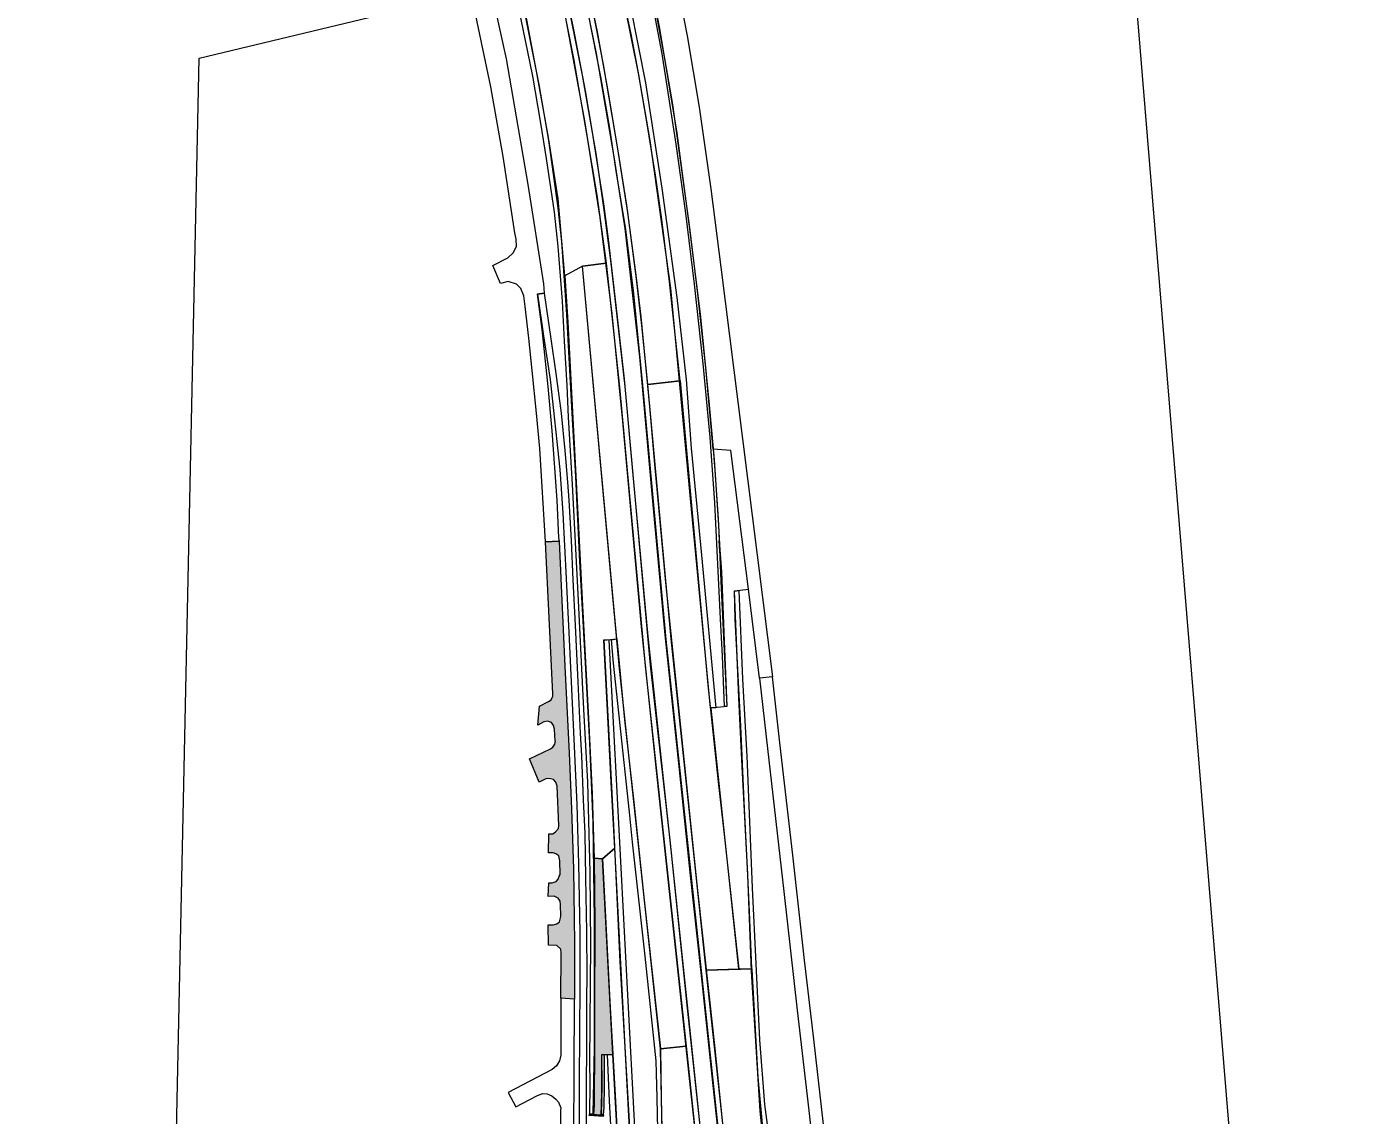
# Model space of a CAD drawing. Extents: x 2356431 to 2371438, y 6972864 to 6982525.
# Drawn here: x 2356583.7 to 2356695.4, y 6974805 to 6974896 of the extents above; entities that cross this region are included whole.
import ezdxf

# ---------------------------------------------------------------- set-up
doc = ezdxf.new("R2010")
doc.units = 0
doc.header["$LTSCALE"] = 5.6
for name, color, linetype, lineweight in [('1', 7, 'Continuous', 25), ('10', 7, 'Continuous', 13), ('11', 7, 'Continuous', 13), ('12', 7, 'Continuous', 13), ('14', 7, 'Continuous', 13), ('9', 7, 'Continuous', 13)]:
    doc.layers.add(name, color=color, linetype=linetype, lineweight=lineweight)

msp = doc.modelspace()

# ---------------------------------------------------------------- hatches: boundary and pattern name
at = {"layer": '10'}
msp.add_hatch(color=256, dxfattribs=at).paths.add_polyline_path([(2356631.659, 6974805.113), (2356631.719, 6974807.496), (2356631.712, 6974810.104), (2356631.893, 6974810.086), (2356631.881, 6974807.468), (2356631.86, 6974805.684), (2356631.817, 6974805.07)])
at = {"layer": '11'}
msp.add_hatch(color=256, dxfattribs=at).paths.add_polyline_path([(2356631.631, 6974805.058), (2356631.676, 6974805.902), (2356631.69, 6974806.916), (2356631.699, 6974808.022), (2356631.708, 6974810.091), (2356632.61, 6974810.102), (2356631.747, 6974826.461), (2356631.05, 6974826.506), (2356631.112, 6974821.086), (2356631.092, 6974813.75), (2356631.079, 6974810.092), (2356631.071, 6974806.739), (2356631.061, 6974805.836), (2356631.016, 6974805.099)])
at = {"layer": '12'}
msp.add_hatch(color=256, dxfattribs=at).paths.add_polyline_path([(2356630.661, 6974805.132), (2356631.83, 6974805.065), (2356631.821, 6974804.93), (2356630.653, 6974804.997)])
at = {"layer": '9'}
msp.add_hatch(color=256, dxfattribs=at).paths.add_polyline_path([(2356628.281, 6974814.812), (2356628.299, 6974818.557), (2356628.274, 6974818.89), (2356627.935, 6974819.204), (2356627.237, 6974819.232), (2356627.218, 6974820.94), (2356627.646, 6974820.929), (2356627.937, 6974821.01), (2356628.152, 6974821.183), (2356628.27, 6974821.622), (2356628.255, 6974822.634), (2356628.217, 6974822.924), (2356628.063, 6974823.17), (2356627.716, 6974823.319), (2356627.223, 6974823.3), (2356627.283, 6974824.455), (2356627.548, 6974824.455), (2356627.879, 6974824.561), (2356628.058, 6974824.748), (2356628.137, 6974825.013), (2356628.208, 6974825.146), (2356628.18, 6974826.283), (2356628.105, 6974826.706), (2356627.867, 6974826.877), (2356627.646, 6974826.959), (2356627.243, 6974826.937), (2356627.283, 6974828.53), (2356627.616, 6974828.524), (2356627.832, 6974828.697), (2356628.081, 6974828.983), (2356628.095, 6974829.227), (2356627.972, 6974832.52), (2356627.87, 6974832.843), (2356627.668, 6974833.065), (2356627.398, 6974833.122), (2356627.077, 6974833.156), (2356626.476, 6974832.846), (2356625.663, 6974834.793), (2356627.417, 6974835.634), (2356627.618, 6974835.763), (2356627.766, 6974836.023), (2356627.816, 6974836.267), (2356627.799, 6974836.276), (2356627.753, 6974837.268), (2356627.671, 6974837.581), (2356627.481, 6974837.841), (2356627.16, 6974837.937), (2356626.856, 6974837.882), (2356626.351, 6974837.617), (2356626.499, 6974839.21), (2356627.248, 6974839.602), (2356627.467, 6974839.736), (2356627.595, 6974840.026), (2356627.61, 6974840.231), (2356627.002, 6974852.93), (2356628.126, 6974852.981), (2356628.427, 6974846.81), (2356628.621, 6974842.528), (2356628.983, 6974835.274), (2356629.172, 6974830.636), (2356629.327, 6974825.583), (2356629.407, 6974819.399), (2356629.427, 6974816.186), (2356629.426, 6974814.727)])

# ---------------------------------------------------------------- linework, layer by layer
at = {"layer": '1', "lineweight": 13}
msp.add_lwpolyline([(2356430.785, 6974443.876), (2356593.614, 6974682.372), (2356598.063, 6974893.324), (2356675.176, 6974911.84), (2356695.376, 6974666.854), (2356491.76, 6974388.684)], close=True, dxfattribs=at)
at = {"layer": '10'}
for points in [[(2356633.367, 6974898.894), (2356634.128, 6974895.337), (2356634.704, 6974892.252), (2356635.43, 6974888), (2356636.154, 6974883.56), (2356636.682, 6974879.856), (2356637.313, 6974874.641), (2356638.221, 6974866.373), (2356635.539, 6974866.067), (2356635.051, 6974870.994), (2356634.583, 6974874.908), (2356633.873, 6974880.429), (2356633.019, 6974885.909), (2356632.297, 6974890.261), (2356631.323, 6974895.516), (2356630.029, 6974901.805)], [(2356639.638, 6974802.467), (2356639.059, 6974807.852), (2356637.949, 6974818.019), (2356636.271, 6974833.813), (2356635.003, 6974845.815), (2356633.447, 6974862.965), (2356632.555, 6974871.963), (2356631.558, 6974880.023), (2356630.268, 6974888.093), (2356628.43, 6974898.038), (2356628.124, 6974899.461), (2356628.55, 6974899.552), (2356629.421, 6974895.265), (2356630.301, 6974890.61), (2356630.868, 6974887.321), (2356631.846, 6974881.147), (2356632.239, 6974878.197), (2356632.96, 6974871.936), (2356633.562, 6974866.512), (2356634.339, 6974857.914), (2356635.528, 6974845.028), (2356637.47, 6974827.19), (2356639.51, 6974807.59), (2356640.058, 6974802.549)], [(2356641.847, 6974799.566), (2356640.978, 6974807.754), (2356639.994, 6974816.96), (2356639.113, 6974825.062), (2356638.16, 6974834.173), (2356637.001, 6974845.168), (2356635.934, 6974856.637), (2356634.872, 6974868.388), (2356633.657, 6974879.085), (2356632.753, 6974884.915), (2356631.257, 6974893.709), (2356629.994, 6974899.869)], [(2356630.423, 6974899.978), (2356631.816, 6974892.796), (2356633.011, 6974885.751), (2356633.763, 6974881.053), (2356634.534, 6974875.201), (2356634.948, 6974871.707), (2356635.67, 6974864.217), (2356636.104, 6974859.411), (2356637.021, 6974849.539), (2356638.988, 6974830.477), (2356639.702, 6974823.795), (2356640.079, 6974820.264), (2356641.096, 6974810.855), (2356642.263, 6974799.701)], [(2356624.522, 6974898.613), (2356625.894, 6974891.823), (2356626.581, 6974887.903), (2356627.056, 6974884.959), (2356627.726, 6974880.454), (2356628.024, 6974877.608), (2356628.375, 6974873.027), (2356628.56, 6974869.701), (2356628.768, 6974865.971), (2356628.896, 6974863.334), (2356629.231, 6974857.706), (2356629.695, 6974848.577), (2356629.848, 6974845.154), (2356630.181, 6974838.953), (2356630.505, 6974832.853), (2356630.693, 6974825.294), (2356630.763, 6974819.274), (2356630.681, 6974809.488), (2356630.683, 6974807.672), (2356630.668, 6974805.156), (2356630.987, 6974805.151), (2356631.075, 6974810.623), (2356631.073, 6974821.356), (2356630.98, 6974829.517), (2356630.694, 6974836.124), (2356630.318, 6974843.314), (2356629.875, 6974851.292), (2356629.519, 6974858.348), (2356629.23, 6974863.683), (2356628.783, 6974871.912), (2356628.351, 6974877.975), (2356628.044, 6974880.837), (2356627.273, 6974886.447), (2356626.477, 6974891.128), (2356624.955, 6974898.697)], [(2356628.264, 6974898.664), (2356629.319, 6974893.306), (2356630.432, 6974886.841), (2356631.287, 6974881.879), (2356632.05, 6974876.216), (2356630.085, 6974875.966), (2356628.612, 6974875.145), (2356628.039, 6974881.572), (2356627.237, 6974886.7), (2356626.239, 6974892.23), (2356625.268, 6974897.419)], [(2356634.15, 6974801.295), (2356633.652, 6974810.723), (2356632.789, 6974827.332), (2356631.747, 6974826.461), (2356632.371, 6974814.537), (2356632.828, 6974806.217), (2356633.434, 6974794.487)]]:
    msp.add_lwpolyline(points, dxfattribs=at)
for points in [[(2356640.773, 6974839.061), (2356639.064, 6974856.822), (2356637.466, 6974874.118), (2356635.733, 6974886.445), (2356634.796, 6974891.924), (2356633.047, 6974900.638), (2356633.487, 6974900.694), (2356635.345, 6974891.259), (2356636.705, 6974882.471), (2356637.951, 6974873.332), (2356638.732, 6974866.496), (2356639.163, 6974860.764), (2356640.017, 6974851.805), (2356641.231, 6974839.071)], [(2356641.947, 6974839.167), (2356641.764, 6974843.384), (2356641.607, 6974846.488), (2356641.136, 6974856.194), (2356640.738, 6974861.682), (2356640.162, 6974867.833), (2356639.452, 6974874.446), (2356638.713, 6974880.376), (2356637.917, 6974886.15), (2356636.733, 6974893.683), (2356635.837, 6974898.405), (2356635.273, 6974901.095), (2356635.448, 6974901.122), (2356636.507, 6974895.795), (2356637.965, 6974887.062), (2356639.029, 6974879.071), (2356639.947, 6974871.684), (2356640.659, 6974864.38), (2356641.077, 6974859.787), (2356641.435, 6974854.306), (2356641.648, 6974849.638), (2356642.134, 6974839.173)], [(2356628.612, 6974875.145), (2356628.861, 6974871.265), (2356629.633, 6974856.303), (2356630.069, 6974848.123), (2356630.589, 6974838.161), (2356630.897, 6974831.888), (2356631.032, 6974827.311), (2356631.05, 6974826.506), (2356631.747, 6974826.461), (2356632.789, 6974827.332), (2356632.512, 6974832.334), (2356632.263, 6974837.223), (2356631.867, 6974844.713), (2356632.942, 6974844.811), (2356630.085, 6974875.966)], [(2356636.587, 6974810.564), (2356633.177, 6974842.337), (2356632.593, 6974848.628), (2356630.085, 6974875.966), (2356632.05, 6974876.216), (2356633.186, 6974865.852), (2356635.325, 6974842.568), (2356638.735, 6974810.795)], [(2356640.421, 6974817.161), (2356637.483, 6974844.811), (2356635.539, 6974866.067), (2356638.254, 6974866.362), (2356640.544, 6974840.977), (2356641.419, 6974832.869), (2356641.946, 6974828.241), (2356643.151, 6974817.222)], [(2356648.409, 6974771.587), (2356646.875, 6974786.83), (2356644.926, 6974805.373), (2356644.193, 6974817.075), (2356643.884, 6974825.128), (2356643.422, 6974834.157), (2356643.15, 6974839.908), (2356642.789, 6974848.817), (2356643.13, 6974848.849), (2356643.46, 6974841.45), (2356643.796, 6974835.017), (2356644.265, 6974824.025), (2356644.866, 6974811.319), (2356645.276, 6974805.924), (2356647.508, 6974789.278), (2356649.247, 6974772.124)], [(2356631.87, 6974844.735), (2356632.246, 6974837.308), (2356632.685, 6974829.22), (2356633.212, 6974817.861), (2356633.983, 6974804.509), (2356634.586, 6974792.413), (2356635.205, 6974780.772), (2356635.662, 6974774.117), (2356636.149, 6974768.987), (2356636.486, 6974765.391), (2356636.939, 6974765.651), (2356636.445, 6974770.534), (2356636.018, 6974775.339), (2356635.622, 6974781.603), (2356635.373, 6974786.388), (2356634.955, 6974794.705), (2356634.533, 6974802.432), (2356633.778, 6974816.681), (2356633.039, 6974830.995), (2356632.615, 6974838.893), (2356632.3, 6974844.721)], [(2356632.509, 6974844.749), (2356632.958, 6974844.812), (2356633.593, 6974838.066), (2356634.364, 6974831.187), (2356635.239, 6974823.003), (2356636.589, 6974810.595), (2356636.666, 6974806.497), (2356636.768, 6974801.361), (2356636.942, 6974794.224), (2356637.011, 6974790.702), (2356637.075, 6974788.584), (2356636.708, 6974788.605), (2356636.59, 6974792.917), (2356636.474, 6974798.442), (2356636.324, 6974806.471), (2356636.243, 6974809.567), (2356635.304, 6974818.322), (2356634.249, 6974827.832), (2356634.007, 6974830.344), (2356632.672, 6974842.804)], [(2356645.341, 6974769.953), (2356644.729, 6974775.645), (2356641.995, 6974802.545), (2356640.421, 6974817.161), (2356644.221, 6974817.251), (2356644.253, 6974816.697), (2356644.716, 6974808.208), (2356645.346, 6974801.576), (2356645.948, 6974795.911), (2356646.909, 6974785.82), (2356648.424, 6974771.558)], [(2356631.659, 6974805.113), (2356631.719, 6974807.496), (2356631.712, 6974810.104), (2356631.893, 6974810.086), (2356631.881, 6974807.468), (2356631.86, 6974805.684), (2356631.817, 6974805.07)], [(2356632.173, 6974810.08), (2356632.601, 6974810.127), (2356632.929, 6974804.065), (2356633.221, 6974798.114), (2356633.818, 6974786.923), (2356634.407, 6974776.457), (2356634.917, 6974770.217), (2356635.452, 6974764.843), (2356635.042, 6974764.633), (2356634.672, 6974768.086), (2356634.245, 6974772.998), (2356634.029, 6974775.732), (2356633.726, 6974780.141), (2356633.524, 6974783.982), (2356633.168, 6974791.096), (2356632.765, 6974798.642), (2356632.344, 6974806.222)], [(2356640.245, 6974767.305), (2356639.685, 6974775.205), (2356638.588, 6974788.655), (2356637.069, 6974788.607), (2356636.809, 6974800.496), (2356636.735, 6974803.681), (2356636.587, 6974810.564), (2356638.735, 6974810.795), (2356639.646, 6974802.293), (2356641.838, 6974775.38), (2356642.333, 6974768.391)]]:
    msp.add_lwpolyline(points, close=True, dxfattribs=at)
at = {"layer": '11'}
msp.add_lwpolyline([(2356629.816, 6974799.953), (2356629.841, 6974807.871), (2356629.897, 6974815.895), (2356629.877, 6974820.256), (2356629.783, 6974826.033), (2356629.629, 6974830.973), (2356629.264, 6974838.86), (2356628.966, 6974845.349), (2356628.74, 6974849.859), (2356628.481, 6974855.31), (2356628.23, 6974858.977), (2356627.404, 6974866.483), (2356626.856, 6974870.121), (2356626.353, 6974873.613), (2356626.888, 6974873.691), (2356627.435, 6974869.886), (2356627.855, 6974867), (2356628.294, 6974863.673), (2356628.61, 6974860.547), (2356628.844, 6974857.901), (2356628.943, 6974856.395), (2356629.126, 6974853.032), (2356629.274, 6974849.759), (2356629.479, 6974845.96), (2356629.689, 6974841.227), (2356629.886, 6974836.933), (2356629.987, 6974835.059), (2356630.15, 6974831.375), (2356630.265, 6974828.576), (2356630.341, 6974824.858), (2356630.412, 6974820.36), (2356630.441, 6974816.724), (2356630.426, 6974814.69), (2356630.41, 6974811.36), (2356630.388, 6974806.86), (2356630.381, 6974804.09)], dxfattribs=at)
for points in [[(2356644.221, 6974817.252), (2356644.024, 6974822.023), (2356643.856, 6974825.631), (2356643.604, 6974830.616), (2356643.304, 6974837.538), (2356642.844, 6974846.468), (2356642.777, 6974848.823), (2356643.951, 6974848.973), (2356642.475, 6974860.564), (2356641.003, 6974860.657), (2356641.13, 6974858.914), (2356641.413, 6974854.815), (2356641.542, 6974852.163), (2356641.488, 6974853.004), (2356641.698, 6974850.427), (2356641.918, 6974844.649), (2356642.139, 6974839.164), (2356640.797, 6974839.02), (2356643.11, 6974817.25)], [(2356631.631, 6974805.058), (2356631.676, 6974805.902), (2356631.69, 6974806.916), (2356631.699, 6974808.022), (2356631.708, 6974810.091), (2356632.61, 6974810.102), (2356631.747, 6974826.461), (2356631.05, 6974826.506), (2356631.112, 6974821.086), (2356631.092, 6974813.75), (2356631.079, 6974810.092), (2356631.071, 6974806.739), (2356631.061, 6974805.836), (2356631.016, 6974805.099)]]:
    msp.add_lwpolyline(points, close=True, dxfattribs=at)
at = {"layer": '12'}
msp.add_lwpolyline([(2356630.661, 6974805.132), (2356631.83, 6974805.065), (2356631.821, 6974804.93), (2356630.653, 6974804.997)], close=True, dxfattribs=at)
at = {"layer": '14'}
msp.add_lwpolyline([(2356642.75, 6974768.606), (2356642.287, 6974775.417), (2356640.095, 6974802.328), (2356638.851, 6974813.981), (2356637.436, 6974827.745), (2356635.772, 6974842.616), (2356633.634, 6974865.892), (2356632.457, 6974876.432), (2356631.872, 6974880.849), (2356631.232, 6974885.363), (2356630.083, 6974891.916), (2356628.554, 6974899.588), (2356630, 6974899.909), (2356630.555, 6974897.011), (2356631.574, 6974891.773), (2356632.339, 6974887.472), (2356632.873, 6974883.903), (2356633.671, 6974879.007), (2356634.33, 6974873.64), (2356635.09, 6974866.026), (2356637.035, 6974844.77), (2356641.552, 6974802.461), (2356644.281, 6974775.599), (2356644.913, 6974769.731)], close=True, dxfattribs=at)
at = {"layer": '9'}
for points in [[(2356621.397, 6974903.765), (2356623.711, 6974893.269), (2356625.531, 6974882.766), (2356626.833, 6974874.47), (2356626.888, 6974873.691), (2356626.309, 6974873.608), (2356626.677, 6974870.668), (2356627.178, 6974865.904), (2356627.516, 6974862.192), (2356627.938, 6974856.415), (2356628.083, 6974853.249), (2356628.126, 6974852.981), (2356627.002, 6974852.93), (2356626.516, 6974860.719), (2356626.255, 6974863.684), (2356625.886, 6974867.224), (2356625.612, 6974869.94), (2356625.286, 6974872.581), (2356625.192, 6974873.473), (2356624.933, 6974874.097), (2356624.576, 6974874.45), (2356623.871, 6974874.677), (2356623.231, 6974874.499), (2356622.592, 6974875.996), (2356623.85, 6974876.644), (2356624.305, 6974877.071), (2356624.584, 6974877.599), (2356624.55, 6974878.21), (2356624.426, 6974878.729), (2356623.449, 6974885.108), (2356622.433, 6974890.934), (2356620.732, 6974899.03)], [(2356637.764, 6974900.636), (2356638.813, 6974895.204), (2356639.824, 6974889.24), (2356640.801, 6974882.411), (2356641.626, 6974875.877), (2356643.087, 6974864.41), (2356644.248, 6974855.119), (2356645.944, 6974841.641), (2356644.868, 6974841.54), (2356643.951, 6974848.973), (2356642.486, 6974860.569), (2356641.003, 6974860.657), (2356640.383, 6974867.449), (2356639.728, 6974873.638), (2356639.043, 6974879.147), (2356637.618, 6974889.457), (2356636.954, 6974893.299), (2356636.194, 6974897.455)], [(2356650.202, 6974804.257), (2356649.399, 6974811.391), (2356648.636, 6974817.988), (2356647.644, 6974826.766), (2356646.572, 6974836.125), (2356645.944, 6974841.641), (2356644.868, 6974841.54), (2356645.535, 6974835.659), (2356646.896, 6974823.732), (2356648.023, 6974813.794), (2356648.98, 6974805.419), (2356649.991, 6974796.533)], [(2356629.371, 6974803.506), (2356629.397, 6974808.641), (2356629.426, 6974814.727), (2356628.281, 6974814.812), (2356628.278, 6974810.048), (2356628.16, 6974809.576), (2356627.911, 6974809.147), (2356627.553, 6974808.858), (2356623.868, 6974806.934), (2356624.519, 6974805.734), (2356626.275, 6974806.664), (2356626.743, 6974806.849), (2356627.12, 6974806.809), (2356627.514, 6974806.664), (2356627.868, 6974806.386), (2356628.078, 6974806.11), (2356628.278, 6974805.639), (2356628.256, 6974805.464), (2356628.247, 6974803.536)]]:
    msp.add_lwpolyline(points, dxfattribs=at)
msp.add_lwpolyline([(2356628.281, 6974814.812), (2356628.299, 6974818.557), (2356628.274, 6974818.89), (2356627.935, 6974819.204), (2356627.237, 6974819.232), (2356627.218, 6974820.94), (2356627.646, 6974820.929), (2356627.937, 6974821.01), (2356628.152, 6974821.183), (2356628.27, 6974821.622), (2356628.255, 6974822.634), (2356628.217, 6974822.924), (2356628.063, 6974823.17), (2356627.716, 6974823.319), (2356627.223, 6974823.3), (2356627.283, 6974824.455), (2356627.548, 6974824.455), (2356627.879, 6974824.561), (2356628.058, 6974824.748), (2356628.137, 6974825.013), (2356628.208, 6974825.146), (2356628.18, 6974826.283), (2356628.105, 6974826.706), (2356627.867, 6974826.877), (2356627.646, 6974826.959), (2356627.243, 6974826.937), (2356627.283, 6974828.53), (2356627.616, 6974828.524), (2356627.832, 6974828.697), (2356628.081, 6974828.983), (2356628.095, 6974829.227), (2356627.972, 6974832.52), (2356627.87, 6974832.843), (2356627.668, 6974833.065), (2356627.398, 6974833.122), (2356627.077, 6974833.156), (2356626.476, 6974832.846), (2356625.663, 6974834.793), (2356627.417, 6974835.634), (2356627.618, 6974835.763), (2356627.766, 6974836.023), (2356627.816, 6974836.267), (2356627.799, 6974836.276), (2356627.753, 6974837.268), (2356627.671, 6974837.581), (2356627.481, 6974837.841), (2356627.16, 6974837.937), (2356626.856, 6974837.882), (2356626.351, 6974837.617), (2356626.499, 6974839.21), (2356627.248, 6974839.602), (2356627.467, 6974839.736), (2356627.595, 6974840.026), (2356627.61, 6974840.231), (2356627.002, 6974852.93), (2356628.126, 6974852.981), (2356628.427, 6974846.81), (2356628.621, 6974842.528), (2356628.983, 6974835.274), (2356629.172, 6974830.636), (2356629.327, 6974825.583), (2356629.407, 6974819.399), (2356629.427, 6974816.186), (2356629.426, 6974814.727)], close=True, dxfattribs=at)

doc.saveas('drawing.dxf')
